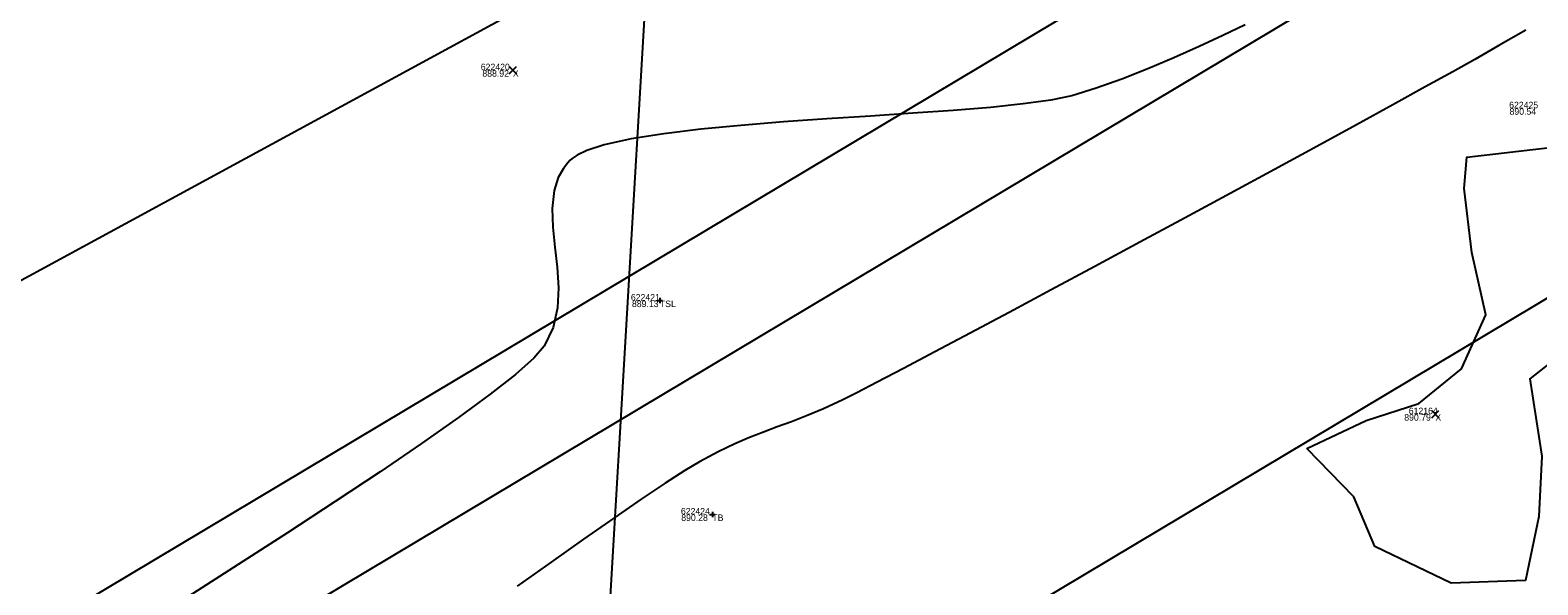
# Model space of a CAD drawing. Extents: x 1957117 to 1971063, y 701601 to 715861.
# Drawn here: x 1965380.8 to 1965462, y 709023.7 to 709053.6 of the extents above; entities that cross this region are included whole.
import ezdxf

# ---------------------------------------------------------------- set-up
doc = ezdxf.new("R2010")
doc.units = 0
for name, color, linetype in [('AP_X_Lights', 7, 'Continuous'), ('DT_X_Contour_Major', 7, 'Continuous'), ('DT_X_Contour_Minor', 7, 'Continuous'), ('DT_X_TIN_Hull', 7, 'Continuous'), ('DV_X_Section_VMS_Line', 7, 'Continuous'), ('GE_X_CL_20', 7, 'Continuous'), ('PV_P_Drive', 7, 'Continuous'), ('PV_P_Shoulder', 7, 'Continuous'), ('RS_Raster1', 7, 'Continuous'), ('RW_X_Esmt_RR', 7, 'Continuous'), ('SC_Scratch1', 7, 'Continuous'), ('SC_Shading5', 7, 'Continuous'), ('VG_X_Tree_Line_Rt', 7, 'Continuous')]:
    doc.layers.add(name, color=color, linetype=linetype)

msp = doc.modelspace()

# ---------------------------------------------------------------- linework, layer by layer
at = {"layer": 'AP_X_Lights'}
for p, q in [((1965406.575, 709051.25), (1965406.963, 709051.64)), ((1965406.575, 709051.64), (1965406.963, 709051.25)), ((1965456.299, 709032.714), (1965456.687, 709033.104)), ((1965456.299, 709033.104), (1965456.687, 709032.714))]:
    msp.add_line(p, q, dxfattribs=at)
at = {"layer": 'DT_X_Contour_Major'}
msp.add_lwpolyline([(1965461.369, 709053.61), (1965459.917, 709052.77), (1965458.614, 709052.026), (1965457.432, 709051.363), (1965455.949, 709050.541), (1965454.205, 709049.581), (1965452.242, 709048.506), (1965450.1, 709047.338), (1965447.819, 709046.098), (1965445.442, 709044.809), (1965443.008, 709043.493), (1965440.559, 709042.172), (1965438.135, 709040.867), (1965435.777, 709039.602), (1965433.526, 709038.397), (1965431.423, 709037.276), (1965429.509, 709036.26), (1965427.825, 709035.371), (1965426.411, 709034.631), (1965425.309, 709034.062), (1965424.559, 709033.687), (1965423.515, 709033.203), (1965422.601, 709032.817), (1965421.782, 709032.499), (1965421.021, 709032.219), (1965420.282, 709031.947), (1965419.529, 709031.654), (1965418.726, 709031.309), (1965417.837, 709030.883), (1965416.827, 709030.345), (1965416.032, 709029.869), (1965414.974, 709029.185), (1965413.688, 709028.321), (1965412.211, 709027.308), (1965410.581, 709026.172), (1965408.835, 709024.942), (1965407.009, 709023.649)], dxfattribs=at)
msp.add_lwpolyline([(1965461.369, 709053.61), (1965459.917, 709052.77), (1965458.614, 709052.026), (1965457.432, 709051.363), (1965455.949, 709050.541), (1965454.205, 709049.581), (1965452.242, 709048.506), (1965450.1, 709047.338), (1965447.819, 709046.098), (1965445.442, 709044.809), (1965443.008, 709043.493), (1965440.559, 709042.172), (1965438.135, 709040.867), (1965435.777, 709039.602), (1965433.526, 709038.397), (1965431.423, 709037.276), (1965429.509, 709036.26), (1965427.825, 709035.371), (1965426.411, 709034.631), (1965425.309, 709034.062), (1965424.559, 709033.687), (1965423.515, 709033.203), (1965422.601, 709032.817), (1965421.782, 709032.499), (1965421.021, 709032.219), (1965420.282, 709031.947), (1965419.529, 709031.654), (1965418.726, 709031.309), (1965417.837, 709030.883), (1965416.827, 709030.345), (1965416.032, 709029.869), (1965414.974, 709029.185), (1965413.688, 709028.321), (1965412.211, 709027.308), (1965410.581, 709026.172), (1965408.835, 709024.942), (1965407.009, 709023.649)], dxfattribs=at)
at = {"layer": 'DT_X_Contour_Minor'}
msp.add_lwpolyline([(1965446.237, 709053.897), (1965445.047, 709053.321), (1965443.755, 709052.717), (1965442.393, 709052.107), (1965440.993, 709051.515), (1965439.589, 709050.963), (1965438.211, 709050.474), (1965436.892, 709050.072), (1965435.761, 709049.833), (1965434.282, 709049.626), (1965432.512, 709049.444), (1965430.51, 709049.279), (1965428.335, 709049.125), (1965426.045, 709048.975), (1965423.698, 709048.821), (1965421.352, 709048.656), (1965419.065, 709048.472), (1965416.897, 709048.264), (1965414.905, 709048.023), (1965413.148, 709047.743), (1965411.683, 709047.417), (1965410.762, 709047.117), (1965410.236, 709046.867), (1965409.972, 709046.688), (1965409.866, 709046.594), (1965409.729, 709046.45), (1965409.492, 709046.147), (1965409.221, 709045.659), (1965408.998, 709044.955), (1965408.896, 709044.001), (1965408.932, 709042.982), (1965409.041, 709041.917), (1965409.159, 709040.826), (1965409.225, 709039.726), (1965409.173, 709038.638), (1965408.941, 709037.578), (1965408.465, 709036.567), (1965407.907, 709035.926), (1965406.919, 709035.055), (1965405.548, 709033.98), (1965403.843, 709032.729), (1965401.849, 709031.33), (1965399.617, 709029.81), (1965397.193, 709028.197), (1965394.626, 709026.518), (1965391.962, 709024.801), (1965389.251, 709023.073)], dxfattribs=at)
msp.add_lwpolyline([(1965446.237, 709053.897), (1965445.047, 709053.321), (1965443.755, 709052.717), (1965442.393, 709052.107), (1965440.993, 709051.515), (1965439.589, 709050.963), (1965438.211, 709050.474), (1965436.892, 709050.072), (1965435.761, 709049.833), (1965434.282, 709049.626), (1965432.512, 709049.444), (1965430.51, 709049.279), (1965428.335, 709049.125), (1965426.045, 709048.975), (1965423.698, 709048.821), (1965421.352, 709048.656), (1965419.065, 709048.472), (1965416.897, 709048.264), (1965414.905, 709048.023), (1965413.148, 709047.743), (1965411.683, 709047.417), (1965410.762, 709047.117), (1965410.236, 709046.867), (1965409.972, 709046.688), (1965409.866, 709046.594), (1965409.729, 709046.45), (1965409.492, 709046.147), (1965409.221, 709045.659), (1965408.998, 709044.955), (1965408.896, 709044.001), (1965408.932, 709042.982), (1965409.041, 709041.917), (1965409.159, 709040.826), (1965409.225, 709039.726), (1965409.173, 709038.638), (1965408.941, 709037.578), (1965408.465, 709036.567), (1965407.907, 709035.926), (1965406.919, 709035.055), (1965405.548, 709033.98), (1965403.843, 709032.729), (1965401.849, 709031.33), (1965399.617, 709029.81), (1965397.193, 709028.197), (1965394.626, 709026.518), (1965391.962, 709024.801), (1965389.251, 709023.073)], dxfattribs=at)
at = {"layer": 'DT_X_TIN_Hull'}
msp.add_lwpolyline([(1965654.853, 709209.386), (1965525.495, 709135.113), (1965492.711, 709098.213), (1965445.766, 709075.697), (1965362.39, 709030.416), (1965316.471, 708998.261), (1965272.984, 708978.212), (1965229.433, 708962.489), (1965134.592, 708906.013)], dxfattribs=at)
at = {"layer": 'DV_X_Section_VMS_Line'}
msp.add_line((1965458.729, 709818.288), (1965303.093, 707168.617), dxfattribs=at)
at = {"layer": 'GE_X_CL_20'}
msp.add_lwpolyline([(1965471.342, 709044.427), (1965160.488, 708858.791)], dxfattribs=at)
at = {"layer": 'PV_P_Drive'}
for p, q in [((1965414.551, 709039.03), (1965414.843, 709039.03)), ((1965414.697, 709039.176), (1965414.697, 709038.884)), ((1965414.697, 709039.03), (1965414.697, 709039.03)), ((1965417.377, 709027.506), (1965417.669, 709027.506)), ((1965417.523, 709027.652), (1965417.523, 709027.36)), ((1965417.523, 709027.506), (1965417.523, 709027.506))]:
    msp.add_line(p, q, dxfattribs=at)
at = {"layer": 'RW_X_Esmt_RR'}
for points in [[(1965146.893, 708881.416), (1965457.748, 709067.051)], [(1965150.233, 708875.963), (1965461.088, 709061.598)]]:
    msp.add_lwpolyline(points, dxfattribs=at)
at = {"layer": 'SC_Shading5'}
for points in [[(1963589.678, 706586.994), (1963626.625, 706689.548), (1963651.76, 706746.832), (1963668.09, 706778.596), (1963682.768, 706805.402), (1963734.424, 706911.594), (1963826.849, 707116.717), (1963877.258, 707215.645), (1963964.981, 707354.472), (1964070.526, 707509.355), (1964132.574, 707601.994), (1964163.9, 707642.169), (1964191.2, 707685.167), (1964278.98, 707807.131), (1964326.11, 707874.364), (1964396.427, 707968.962), (1964508.519, 708133.679), (1964655.588, 708336.552), (1964745.319, 708429.172), (1964840.327, 708522.317), (1964988.178, 708660.245), (1965089.796, 708739.041), (1965251.743, 708835.216), (1965415.807, 708922.048), (1965866.2, 709149.38), (1966173.543, 709294.131), (1966283.627, 709338.196), (1966534.003, 709419.214), (1966689.084, 709471.266), (1967008.468, 709641.817), (1967166.677, 709750.124), (1967422.113, 709931.083), (1967818.707, 710198.831), (1968187.021, 710459.852), (1968360.589, 710592.493), (1968496.543, 710707.847), (1968606.427, 710809.378), (1968733.391, 710937.091), (1968807.28, 711025.4), (1968843.008, 711077.094), (1968863.233, 711106.099), (1968909.747, 711171.311), (1968974.133, 711279.559), (1969130.932, 711546.915), (1969247.433, 711744.686), (1969402.714, 712016.424), (1969505.287, 712191.789), (1969666.311, 712460.805), (1969771.586, 712639.896), (1969880.058, 712820.917), (1969964.994, 712955.706), (1969990.005, 713000.084), (1970030.065, 713068.479)], [(1963609.915, 706579.703), (1963646.615, 706681.572), (1963671.193, 706737.585), (1963687.092, 706768.511), (1963701.884, 706795.526), (1963753.906, 706902.469), (1963846.249, 707107.41), (1963895.973, 707204.994), (1963982.966, 707342.667), (1964088.35, 707497.312), (1964150.015, 707589.379), (1964181.502, 707629.761), (1964209.024, 707673.109), (1964296.517, 707794.674), (1964343.552, 707861.772), (1964413.958, 707956.489), (1964526.123, 708121.313), (1964672.104, 708322.686), (1964760.576, 708414.006), (1964855.195, 708506.77), (1965002.134, 708643.847), (1965101.925, 708721.226), (1965262.272, 708816.451), (1965425.685, 708902.939), (1965875.63, 709130.044), (1966182.13, 709274.398), (1966290.944, 709317.954), (1966540.737, 709398.785), (1966697.632, 709451.445), (1967019.644, 709623.399), (1967178.971, 709732.471), (1967434.35, 709913.39), (1967830.945, 710181.14), (1968199.774, 710442.525), (1968374.086, 710575.735), (1968510.806, 710691.739), (1968621.36, 710793.889), (1968749.296, 710922.58), (1968824.413, 711012.355), (1968860.678, 711064.827), (1968880.812, 711093.701), (1968927.778, 711159.547), (1968992.655, 711268.62), (1969149.476, 711536.015), (1969266.039, 711733.891), (1969421.336, 712005.657), (1969523.8, 712180.835), (1969684.812, 712449.831), (1969790.084, 712628.917), (1969898.385, 712809.653), (1969983.474, 712944.685), (1970008.657, 712989.367), (1970048.626, 713057.607)]]:
    msp.add_spline(points, degree=3, dxfattribs=at)
at = {"layer": 'VG_X_Tree_Line_Rt'}
msp.add_lwpolyline([(1965449.567, 709031.053), (1965452.761, 709032.566), (1965455.607, 709033.478), (1965457.912, 709035.347), (1965459.223, 709038.266), (1965458.452, 709041.617), (1965458.043, 709045.075), (1965458.195, 709046.766), (1965462.983, 709047.315), (1965465.303, 709046.656), (1965467.656, 709043.899), (1965468.588, 709042.437), (1965468.603, 709040.063), (1965467.919, 709037.921), (1965464.285, 709036.938), (1965461.588, 709034.819), (1965462.239, 709030.651), (1965462.074, 709027.389), (1965461.354, 709023.952), (1965457.342, 709023.798), (1965453.235, 709025.774), (1965452.103, 709028.463), (1965449.567, 709031.053)], dxfattribs=at)

# ---------------------------------------------------------------- texts
at = {"layer": 'PV_P_Shoulder'}
for s, p in [('888.92', (1965405.127, 709051.095)), ('890.54', (1965460.494, 709049.043)), ('889.13', (1965413.19, 709038.68)), ('890.79', (1965454.818, 709032.559)), ('890.28', (1965415.848, 709027.156))]:
    msp.add_text(s, height=0.35, dxfattribs=at).set_placement(p)
at = {"layer": 'RS_Raster1'}
for s, p in [('622420', (1965405.041, 709051.445)), ('622425', (1965460.472, 709049.393)), ('622421', (1965413.131, 709039.03)), ('612164', (1965455.06, 709032.909)), ('622424', (1965415.828, 709027.506))]:
    msp.add_text(s, height=0.35, dxfattribs=at).set_placement(p)
at = {"layer": 'SC_Scratch1'}
for s, p in [('X', (1965406.769, 709051.095)), ('TSL', (1965414.697, 709038.68)), ('X', (1965456.493, 709032.559)), ('TB', (1965417.523, 709027.156))]:
    msp.add_text(s, height=0.35, dxfattribs=at).set_placement(p)

doc.saveas('drawing.dxf')
